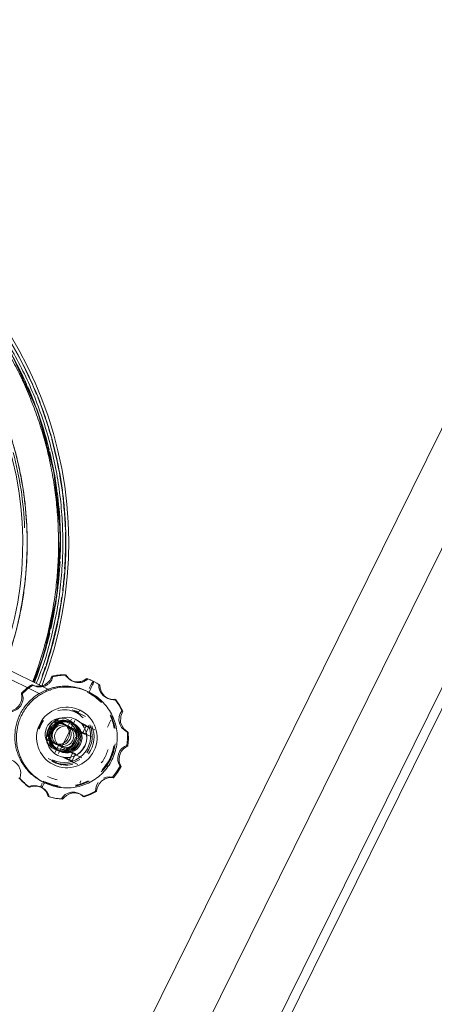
# Model space of a CAD drawing. Header units: metres. Extents: x 135583 to 135939, y 457896 to 458258.
# Tile 334 of 599: x 135806.299 to 135806.567, y 457919.429 to 457920.063. Entities that reach past the tile are written whole.
import ezdxf

# ---------------------------------------------------------------- set-up
doc = ezdxf.new("R2010")
doc.units = ezdxf.units.M
doc.layers.add('NIEUWE INSTALLATIE', color=250, linetype='Continuous', lineweight=0)

msp = doc.modelspace()

# ---------------------------------------------------------------- linework, layer by layer
at = {"layer": 'NIEUWE INSTALLATIE'}
for p, q in [((135808.9265, 457924.56395), (135806.2677, 457919.18521)), ((135806.33403, 457919.15242), (135808.99284, 457924.53115)), ((135806.33941, 457919.14976), (135808.99821, 457924.5285)), ((135807.18467, 457920.96295), (135806.2984, 457919.17004)), ((135805.81371, 457919.87535), (135806.3133, 457919.62839)), ((135805.81585, 457919.87987), (135806.31929, 457919.63101)), ((135806.32887, 457919.64112), (135806.32948, 457919.64081)), ((135806.30727, 457919.63469), (135806.30788, 457919.63439)), ((135806.30757, 457919.63454), (135806.30822, 457919.63422)), ((135806.32023, 457919.64014), (135806.32084, 457919.63984)), ((135806.33265, 457919.63743), (135806.33353, 457919.637)), ((135806.3427, 457919.63869), (135806.34331, 457919.63839)), ((135806.34731, 457919.63668), (135806.3467, 457919.63698)), ((135806.3467, 457919.63698), (135806.34727, 457919.63669)), ((135806.34914, 457919.63567), (135806.3505, 457919.63484)), ((135806.35049, 457919.63484), (135806.3511, 457919.63454)), ((135806.30053, 457919.6292), (135806.30114, 457919.62889)), ((135806.34355, 457919.62962), (135806.34297, 457919.6299)), ((135806.35536, 457919.6262), (135806.35624, 457919.62577)), ((135806.36082, 457919.62532), (135806.36143, 457919.62502)), ((135806.33325, 457919.61853), (135806.3419, 457919.61425)), ((135806.33734, 457919.61707), (135806.33481, 457919.61809)), ((135806.33734, 457919.61707), (135806.33616, 457919.61765)), ((135806.33846, 457919.61818), (135806.33843, 457919.6182)), ((135806.36529, 457919.61786), (135806.3659, 457919.61756)), ((135806.31386, 457919.61004), (135806.31269, 457919.60765)), ((135806.32417, 457919.61247), (135806.31724, 457919.59844)), ((135806.32443, 457919.59042), (135806.33489, 457919.61158)), ((135806.33209, 457919.60739), (135806.32877, 457919.60903)), ((135806.33287, 457919.61259), (135806.33065, 457919.6081)), ((135806.33258, 457919.6105), (135806.33185, 457919.61086)), ((135806.3341, 457919.60974), (135806.33334, 457919.61012)), ((135806.33555, 457919.61238), (135806.33543, 457919.61243)), ((135806.33684, 457919.61118), (135806.34796, 457919.60568)), ((135806.35839, 457919.61438), (135806.36065, 457919.60755)), ((135806.33638, 457919.60583), (135806.33637, 457919.60583)), ((135806.34618, 457919.60098), (135806.33638, 457919.60583)), ((135806.33999, 457919.60349), (135806.34221, 457919.60797)), ((135806.34164, 457919.60267), (135806.34386, 457919.60715)), ((135806.36849, 457919.60442), (135806.36913, 457919.6041)), ((135806.36883, 457919.60426), (135806.36944, 457919.60396)), ((135806.31689, 457919.59929), (135806.3184, 457919.59854)), ((135806.32256, 457919.59648), (135806.32588, 457919.59484)), ((135806.32445, 457919.59555), (135806.32223, 457919.59107)), ((135806.32299, 457919.59293), (135806.32371, 457919.59257)), ((135806.32448, 457919.59219), (135806.32524, 457919.59181)), ((135806.32932, 457919.59259), (135806.32933, 457919.59258)), ((135806.32933, 457919.59258), (135806.33954, 457919.58754)), ((135806.33157, 457919.58645), (135806.33379, 457919.59094)), ((135806.33322, 457919.58564), (135806.33544, 457919.59012)), ((135806.36856, 457919.59557), (135806.36917, 457919.59527)), ((135806.32639, 457919.58288), (135806.31774, 457919.58715)), ((135806.32021, 457919.58538), (135806.32139, 457919.58479)), ((135806.32391, 457919.58913), (135806.32402, 457919.58907)), ((135806.33689, 457919.58327), (135806.32687, 457919.58822)), ((135806.32114, 457919.58324), (135806.32118, 457919.58322)), ((135806.36418, 457919.58221), (135806.36479, 457919.58191)), ((135806.31461, 457919.57253), (135806.31519, 457919.57224)), ((135806.32158, 457919.56989), (135806.31567, 457919.57207)), ((135806.3427, 457919.57187), (135806.33581, 457919.5696)), ((135806.35926, 457919.57504), (135806.35987, 457919.57474)), ((135806.30523, 457919.56893), (135806.30584, 457919.56863)), ((135806.3138, 457919.56847), (135806.3129, 457919.56891)), ((135806.3387, 457919.56413), (135806.3379, 457919.56452)), ((135806.34836, 457919.56616), (135806.34897, 457919.56586)), ((135806.31843, 457919.56241), (135806.31782, 457919.56271)), ((135806.327, 457919.56091), (135806.32639, 457919.56121)), ((135806.34034, 457919.56279), (135806.34095, 457919.56249))]:
    msp.add_line(p, q, dxfattribs=at)
at = {"layer": 'NIEUWE INSTALLATIE', "flags": 128}
for points in [[(135806.30822, 457919.63633), (135806.31478, 457919.65284), (135806.32342, 457919.69195), (135806.3257, 457919.73193), (135806.32155, 457919.77178), (135806.3111, 457919.81036), (135806.29461, 457919.84677), (135806.27245, 457919.88018), (135806.24527, 457919.90955), (135806.21383, 457919.9341), (135806.18707, 457919.94948)], [(135806.35111, 457919.63454), (135806.34924, 457919.63566), (135806.34731, 457919.63668)], [(135806.3505, 457919.63484), (135806.35049, 457919.63309), (135806.35094, 457919.63113), (135806.35193, 457919.62917), (135806.35345, 457919.62747), (135806.35537, 457919.6262)], [(135806.35624, 457919.62577), (135806.35384, 457919.6275), (135806.35213, 457919.62991), (135806.35129, 457919.63242), (135806.35111, 457919.63454)], [(135806.35537, 457919.6262), (135806.35728, 457919.62551), (135806.35916, 457919.62525), (135806.36083, 457919.62531)], [(135806.36144, 457919.62501), (135806.35997, 457919.62489), (135806.35819, 457919.62508), (135806.35624, 457919.62577)], [(135806.36083, 457919.62531), (135806.36326, 457919.62171), (135806.36529, 457919.61786)], [(135806.3659, 457919.61756), (135806.36387, 457919.62141), (135806.36144, 457919.62501)], [(135806.36529, 457919.61786), (135806.36425, 457919.61623), (135806.36354, 457919.61412), (135806.36342, 457919.61173), (135806.36397, 457919.60932), (135806.36516, 457919.60718), (135806.36676, 457919.60552), (135806.36849, 457919.60442)], [(135806.36913, 457919.6041), (135806.36646, 457919.60619), (135806.3645, 457919.61009), (135806.36454, 457919.61447), (135806.3659, 457919.61756)], [(135806.36849, 457919.60442), (135806.36866, 457919.60434), (135806.36883, 457919.60426)], [(135806.36883, 457919.60426), (135806.36893, 457919.59991), (135806.36856, 457919.59557)], [(135806.36944, 457919.60396), (135806.36929, 457919.60403), (135806.36913, 457919.6041)], [(135806.36917, 457919.59527), (135806.36954, 457919.59961), (135806.36944, 457919.60396)], [(135806.3604, 457919.59323), (135806.3579, 457919.5865), (135806.35398, 457919.58052)], [(135806.36856, 457919.59557), (135806.36695, 457919.59484), (135806.36536, 457919.59365), (135806.36399, 457919.592), (135806.36303, 457919.59), (135806.36262, 457919.58782), (135806.36275, 457919.58567), (135806.36333, 457919.58376), (135806.36418, 457919.58221)], [(135806.36479, 457919.58191), (135806.36411, 457919.58328), (135806.3636, 457919.58509), (135806.36349, 457919.58727), (135806.36394, 457919.58956), (135806.36494, 457919.59168), (135806.36632, 457919.59337), (135806.36781, 457919.59455), (135806.36917, 457919.59527)], [(135806.36418, 457919.58221), (135806.36192, 457919.57849), (135806.35926, 457919.57504)], [(135806.35987, 457919.57474), (135806.36253, 457919.57819), (135806.36479, 457919.58191)], [(135806.35002, 457919.57167), (135806.34898, 457919.5698), (135806.34846, 457919.5679), (135806.34836, 457919.56616)], [(135806.34897, 457919.56586), (135806.34917, 457919.56741), (135806.34974, 457919.56924), (135806.35084, 457919.57115), (135806.35246, 457919.57284), (135806.35443, 457919.57407), (135806.3565, 457919.57474), (135806.35837, 457919.5749), (135806.35987, 457919.57474)], [(135806.35926, 457919.57504), (135806.35749, 457919.57527), (135806.35549, 457919.57511), (135806.35343, 457919.57445)], [(135806.3129, 457919.56891), (135806.31081, 457919.56964), (135806.3087, 457919.56982), (135806.30679, 457919.56953), (135806.30523, 457919.56893)], [(135806.30584, 457919.56863), (135806.3074, 457919.56914), (135806.30936, 457919.56941), (135806.31158, 457919.56923), (135806.3138, 457919.56847)], [(135806.31782, 457919.56271), (135806.31724, 457919.56438), (135806.31623, 457919.56611), (135806.31475, 457919.5677), (135806.3129, 457919.56891)], [(135806.3138, 457919.56847), (135806.31573, 457919.56717), (135806.31716, 457919.56555), (135806.31803, 457919.56388), (135806.31843, 457919.5624)], [(135806.34034, 457919.56279), (135806.33896, 457919.56391), (135806.33717, 457919.56484), (135806.33508, 457919.56539), (135806.33286, 457919.56542), (135806.33071, 457919.56489), (135806.32884, 457919.5639), (135806.32738, 457919.5626), (135806.3264, 457919.56121)], [(135806.32701, 457919.56091), (135806.32803, 457919.56214), (135806.32952, 457919.56339), (135806.33149, 457919.56442), (135806.33377, 457919.56498), (135806.33609, 457919.56494), (135806.33817, 457919.56437), (135806.33981, 457919.56347), (135806.34095, 457919.56249)], [(135806.34836, 457919.56616), (135806.34444, 457919.56426), (135806.34034, 457919.56279)], [(135806.34095, 457919.56249), (135806.34505, 457919.56395), (135806.34897, 457919.56586)], [(135806.3264, 457919.56121), (135806.32207, 457919.56173), (135806.31782, 457919.56271)], [(135806.31843, 457919.5624), (135806.32268, 457919.56143), (135806.32701, 457919.56091)]]:
    msp.add_lwpolyline(points, dxfattribs=at)
at = {"layer": 'NIEUWE INSTALLATIE'}
for centre, major_axis, ratio, start_param, end_param in [((135806.07622, 457919.72607), (0.113, 0.22859), 0.999094, 4.800397, 6.283197), ((135806.07687, 457919.72575), (0.09957, 0.20142), 0.999094, 4.812224, 6.283197), ((135806.07628, 457919.72604), (0.11052, 0.22357), 0.999094, 5.608291, 5.792306), ((135806.07622, 457919.72607), (0.1121, 0.22677), 0.999094, 5.557954, 5.777956), ((135806.07655, 457919.7259), (0.11052, 0.22357), 0.999094, 5.593987, 5.771542), ((135806.07628, 457919.72604), (0.11052, 0.22357), 0.999094, 5.425665, 5.600779), ((135806.07655, 457919.7259), (0.11052, 0.22357), 0.999094, 5.414042, 5.586475), ((135806.07622, 457919.72607), (0.1121, 0.22677), 0.999094, 5.44463, 5.550956), ((135806.07628, 457919.72604), (0.11052, 0.22357), 0.999094, 5.295238, 5.420501), ((135806.07622, 457919.72607), (0.1121, 0.22677), 0.999094, 5.203456, 5.437631), ((135806.07601, 457919.72617), (0.10059, 0.20349), 0.999094, 5.212772, 5.429931), ((135806.07655, 457919.7259), (0.11052, 0.22357), 0.999094, 5.307381, 5.408878), ((135806.07655, 457919.7259), (0.11052, 0.22357), 0.999094, 5.130357, 5.3026), ((135806.07628, 457919.72604), (0.11052, 0.22357), 0.999094, 5.111815, 5.290456), ((135806.07622, 457919.72607), (0.1121, 0.22677), 0.999094, 5.103819, 5.197725), ((135806.07655, 457919.7259), (0.11052, 0.22357), 0.999094, 4.947716, 5.123646), ((135806.07628, 457919.72604), (0.11052, 0.22357), 0.999094, 4.914905, 5.105104), ((135806.07622, 457919.72607), (0.1121, 0.22677), 0.999094, 5.049, 5.094815), ((135806.07622, 457919.72607), (0.1121, 0.22677), 0.999094, 4.855257, 5.030962), ((135806.07655, 457919.7259), (0.11052, 0.22357), 0.999094, 4.802588, 4.936461), ((135806.07628, 457919.72604), (0.11052, 0.22357), 0.999094, 4.802586, 4.903649), ((135806.07622, 457919.72607), (0.1121, 0.22677), 0.999094, 4.824601, 4.850405), ((135806.34177, 457919.62599), (0.00709, 0.01434), 0.042553, 0.719495, 1.142477), ((135806.34102, 457919.62477), (0.00709, 0.01434), 0.042553, 5.094196, 5.712162), ((135806.32937, 457919.60093), (0.01418, 0.02869), 0.999094, 5.944041, 6.266892), ((135806.32879, 457919.60121), (0.01418, 0.02869), 0.999094, 5.970391, 6.244782), ((135806.32982, 457919.6007), (0.00864, 0.01748), 0.999094, 0.000016, 3.141597), ((135806.32979, 457919.60072), (0.00576, 0.01165), 0.999094, 0.00001, 3.141591), ((135806.32982, 457919.6007), (0.00864, 0.01748), 0.999094, 3.141599, 6.28318), ((135806.32815, 457919.60153), (0.00753, 0.01524), 0.999094, 0.000014, 0.698146), ((135806.32815, 457919.60153), (0.00753, 0.01524), 0.999094, 5.934131, 6.283197), ((135806.32815, 457919.60153), (0.00753, 0.01524), 0.999094, 1.396273, 1.745339), ((135806.32937, 457919.60093), (0.00798, 0.01614), 0.999094, 1.396277, 1.745343), ((135806.32637, 457919.60266), (0.00465, 0.00941), 0.999866, 5.478275, 9.61365), ((135806.32967, 457919.60078), (0.00576, 0.01165), 0.999094, 0.776359, 2.365247), ((135806.32815, 457919.60153), (0.00443, 0.00896), 0.999094, 0.000016, 3.141597), ((135806.32891, 457919.60116), (0.00443, 0.00896), 0.999094, 0.000011, 3.141592), ((135806.32967, 457919.60078), (0.00443, 0.00896), 0.999094, 0.000011, 3.141592), ((135806.32898, 457919.60112), (0.0031, 0.00628), 0.999094, 0.000013, 3.141594), ((135806.32738, 457919.60191), (0.00308, 0.00624), 0.999094, 4.712408, 7.854001), ((135806.32567, 457919.60276), (0.0031, 0.00628), 0.999094, 0.000017, 1.122014), ((135806.32452, 457919.60333), (0.0031, 0.00628), 0.999094, 3.1416, 6.283193), ((135806.32742, 457919.60189), (0.00443, 0.00896), 0.999094, 0.000013, 1.04721), ((135806.3282, 457919.60932), (-0.01345, 0.00665), 0.000001, 1.103504, 1.613362), ((135806.32452, 457919.60333), (0.0031, 0.00628), 0.999094, 0.282681, 0.785409), ((135806.32738, 457919.60191), (0.00399, 0.00807), 0.999094, 0.000009, 1.047206), ((135806.32567, 457919.60276), (0.0031, 0.00628), 0.999094, 3.141605, 6.283186), ((135806.32742, 457919.60189), (0.00443, 0.00896), 0.999094, 3.141607, 6.283188), ((135806.32738, 457919.60191), (0.00399, 0.00807), 0.999094, 3.141606, 6.283199), ((135806.32815, 457919.60153), (0.00443, 0.00896), 0.999094, 3.1416, 6.283181), ((135806.32979, 457919.60072), (0.00576, 0.01165), 0.999094, 3.141603, 6.283184), ((135806.32891, 457919.60116), (0.00443, 0.00896), 0.999094, 3.141602, 6.283183), ((135806.32967, 457919.60078), (0.00443, 0.00896), 0.999094, 3.141606, 6.283187), ((135806.32452, 457919.60333), (0.0031, 0.00628), 0.999094, 0.000013, 0.061813), ((135806.32967, 457919.60078), (0.00576, 0.01165), 0.999094, 6.274145, 6.28319), ((135806.33325, 457919.6124), (-0.00896, 0.00443), 0.000001, 3.701633, 3.970259), ((135806.33041, 457919.6138), (-0.01345, 0.00665), 0.000001, 2.395476, 3.184159), ((135806.35592, 457919.60733), (0.00222, 0.00448), 0.016385, 4.712388, 6.283185), ((135806.32879, 457919.60121), (0.01418, 0.02869), 0.999094, 5.341743, 5.613213), ((135806.32937, 457919.60093), (0.01418, 0.02869), 0.999094, 5.577971, 5.585063), ((135806.32937, 457919.60093), (0.01418, 0.02869), 0.999094, 5.342069, 5.539441), ((135806.32452, 457919.60333), (0.0031, 0.00628), 0.999094, 1.570815, 3.141612), ((135806.32742, 457919.60189), (0.00443, 0.00896), 0.999094, 1.396277, 2.094408), ((135806.32567, 457919.60276), (0.0031, 0.00628), 0.999094, 1.570807, 3.141592), ((135806.32738, 457919.60191), (0.00399, 0.00807), 0.999094, 1.396276, 3.141605), ((135806.32567, 457919.60276), (0.0031, 0.00628), 0.999094, 1.346404, 1.570804), ((135806.32738, 457919.60191), (0.00308, 0.00624), 0.999094, 1.570806, 4.712399), ((135806.32815, 457919.60153), (0.00753, 0.01524), 0.999094, 3.141602, 5.585063), ((135806.32898, 457919.60112), (0.0031, 0.00628), 0.999094, 3.141607, 6.283188), ((135806.32551, 457919.60283), (0.00487, 0.00986), 0.999094, 4.022621, 5.402171), ((135806.3282, 457919.60932), (-0.01345, 0.00665), 0.000001, 1.892839, 3.184983), ((135806.32967, 457919.60078), (0.00576, 0.01165), 0.999094, 3.927006, 5.497802), ((135806.32467, 457919.60325), (0.00487, 0.00986), 0.999094, 5.149733, 5.402174), ((135806.32818, 457919.60151), (0.00798, 0.01614), 0.999094, 4.537867, 5.585064), ((135806.32937, 457919.60093), (0.00798, 0.01614), 0.999094, 4.537866, 5.585063), ((135806.32742, 457919.60189), (0.00443, 0.00896), 0.999094, 2.44347, 2.792536), ((135806.32467, 457919.60325), (0.00487, 0.00986), 0.999094, 4.464201, 4.959766), ((135806.32637, 457919.60266), (0.00465, 0.00941), 0.999866, 3.446945, 3.886109), ((135806.32199, 457919.59677), (-0.01345, 0.00665), 0.000001, 1.890327, 3.184159), ((135806.32467, 457919.60325), (0.00487, 0.00986), 0.999094, 4.022627, 4.275218), ((135806.32879, 457919.60121), (0.01418, 0.02869), 0.999094, 4.437314, 4.985891), ((135806.32937, 457919.60093), (0.01418, 0.02869), 0.999094, 4.537866, 4.886932), ((135806.32818, 457919.60151), (0.00798, 0.01614), 0.999094, 3.141604, 4.188801), ((135806.32937, 457919.60093), (0.00798, 0.01614), 0.999094, 3.141607, 3.839738), ((135806.32967, 457919.60078), (0.00576, 0.01165), 0.999094, 3.141605, 3.150652), ((135806.32261, 457919.59088), (-0.00896, 0.00443), 0.000001, 3.701633, 3.972691), ((135806.31978, 457919.59228), (-0.01345, 0.00665), 0.000001, 2.398761, 3.178411), ((135806.32898, 457919.60112), (0.01746, 0.03599), 0.99909, 2.739737, 2.95771), ((135806.32959, 457919.60082), (0.01808, 0.03568), 0.999099, 2.757014, 2.974987), ((135806.32937, 457919.60093), (0.01418, 0.02869), 0.999094, 3.157908, 3.482708), ((135806.32879, 457919.60121), (0.01418, 0.02869), 0.999094, 3.180019, 3.456239), ((135806.32879, 457919.60121), (0.01418, 0.02869), 0.999094, 3.811458, 4.082255), ((135806.32937, 457919.60093), (0.01418, 0.02869), 0.999094, 3.839736, 4.081797), ((135806.34041, 457919.57595), (0.00222, 0.00448), 0.016385, 3.141593, 3.926991)]:
    msp.add_ellipse(centre, major_axis=major_axis, ratio=ratio, start_param=start_param, end_param=end_param, dxfattribs=at)
for points, knots in [([(135805.86216, 457919.85538), (135805.86228, 457919.85557), (135805.86618, 457919.86201), (135805.87245, 457919.87138), (135805.88138, 457919.883), (135805.8884, 457919.89135), (135805.89576, 457919.89938), (135805.90352, 457919.90713), (135805.91163, 457919.91455), (135805.92, 457919.92156), (135805.92866, 457919.9282), (135805.93765, 457919.93449), (135805.94691, 457919.94038), (135805.95636, 457919.94583), (135805.96604, 457919.95086), (135805.97598, 457919.95549), (135805.98612, 457919.95969), (135805.99638, 457919.96342), (135806.00679, 457919.96669), (135806.02092, 457919.97047), (135806.03882, 457919.97402), (135806.06782, 457919.97719), (135806.1044, 457919.97636), (135806.14746, 457919.96776), (135806.18836, 457919.95183), (135806.22587, 457919.929), (135806.25885, 457919.90001), (135806.28056, 457919.8729), (135806.29402, 457919.85117), (135806.30172, 457919.83673), (135806.30851, 457919.82171), (135806.31425, 457919.80637), (135806.31899, 457919.79068), (135806.32271, 457919.77461), (135806.32535, 457919.75849), (135806.32694, 457919.74211), (135806.32745, 457919.72567), (135806.3269, 457919.70934), (135806.32526, 457919.69289), (135806.32258, 457919.67675), (135806.31881, 457919.66084), (135806.31471, 457919.64683), (135806.31139, 457919.63858), (135806.31005, 457919.63542)], [0.0269416, 0.0269416, 0.0269416, 0.0269416, 0.0277778, 0.0555556, 0.0694444, 0.0833333, 0.0972222, 0.1111111, 0.125, 0.1388889, 0.1527778, 0.1666667, 0.1805556, 0.1944444, 0.2083333, 0.2222222, 0.2361111, 0.25, 0.2638889, 0.2777778, 0.3055556, 0.3333333, 0.3888889, 0.4444444, 0.5, 0.5555556, 0.6111111, 0.6666667, 0.6875, 0.7083333, 0.7291667, 0.75, 0.7708333, 0.7916667, 0.8125, 0.8333333, 0.8541667, 0.875, 0.8958333, 0.9166667, 0.9375, 0.9583333, 0.9714625, 0.9714625, 0.9714625, 0.9714625]), ([(135806.3078, 457919.63647), (135806.30819, 457919.63749), (135806.31163, 457919.64657), (135806.31717, 457919.66425), (135806.32139, 457919.68518), (135806.32348, 457919.70224), (135806.32468, 457919.71948), (135806.32453, 457919.73654), (135806.32305, 457919.75374), (135806.32127, 457919.7665), (135806.31884, 457919.7791), (135806.31576, 457919.79161), (135806.31201, 457919.80399), (135806.30765, 457919.81607), (135806.30267, 457919.82791), (135806.29705, 457919.83955), (135806.29085, 457919.85085), (135806.28409, 457919.86177), (135806.27677, 457919.87235), (135806.26622, 457919.88598), (135806.25185, 457919.90184), (135806.23261, 457919.9191), (135806.21526, 457919.93165), (135806.20056, 457919.94064), (135806.18926, 457919.94677), (135806.17766, 457919.9523), (135806.16265, 457919.9585), (135806.14409, 457919.96466), (135806.12177, 457919.96985), (135806.09908, 457919.97293), (135806.08001, 457919.97376), (135806.06472, 457919.97335), (135806.05334, 457919.97252), (135806.04199, 457919.97117), (135806.03067, 457919.96928), (135806.01945, 457919.96688), (135806.00841, 457919.96397), (135805.99752, 457919.96056), (135805.98673, 457919.95662), (135805.97615, 457919.95219), (135805.96583, 457919.94731), (135805.95575, 457919.94195), (135805.94586, 457919.9361), (135805.93626, 457919.9298), (135805.92702, 457919.9231), (135805.91809, 457919.91599), (135805.90944, 457919.90841), (135805.90116, 457919.90045), (135805.89332, 457919.89217), (135805.88584, 457919.88355), (135805.87639, 457919.87148), (135805.86935, 457919.8615), (135805.86528, 457919.85443), (135805.86501, 457919.85395)], [-0.9711153, -0.9711153, -0.9711153, -0.9711153, -0.9669118, -0.9338235, -0.9007353, -0.8841912, -0.8676471, -0.8345588, -0.8180147, -0.8014706, -0.7849265, -0.7683824, -0.7518382, -0.7352941, -0.71875, -0.7022059, -0.6856618, -0.6691176, -0.6525735, -0.6360294, -0.6029412, -0.5698529, -0.5367647, -0.5202206, -0.5036765, -0.4871324, -0.4705882, -0.4411765, -0.4117647, -0.3823529, -0.3529412, -0.3382353, -0.3235294, -0.3088235, -0.2941176, -0.2794118, -0.2647059, -0.25, -0.2352941, -0.2205882, -0.2058824, -0.1911765, -0.1764706, -0.1617647, -0.1470588, -0.1323529, -0.1176471, -0.1029412, -0.0882353, -0.0735294, -0.0588235, -0.0294118, -0.0272579, -0.0272579, -0.0272579, -0.0272579]), ([(135806.28962, 457919.64542), (135806.29194, 457919.65157), (135806.29511, 457919.66121), (135806.2985, 457919.67441), (135806.30063, 457919.68467), (135806.30229, 457919.695), (135806.30348, 457919.70548), (135806.30418, 457919.71602), (135806.3044, 457919.72651), (135806.30413, 457919.73699), (135806.30337, 457919.74751), (135806.30213, 457919.75799), (135806.30042, 457919.76833), (135806.29823, 457919.77858), (135806.29555, 457919.78878), (135806.29241, 457919.79884), (135806.28882, 457919.8087), (135806.28479, 457919.81838), (135806.27878, 457919.8311), (135806.27021, 457919.84639), (135806.25828, 457919.86371), (135806.24478, 457919.87987), (135806.22492, 457919.89966), (135806.20169, 457919.91707), (135806.17899, 457919.92948), (135806.16462, 457919.93592), (135806.14986, 457919.94162), (135806.13103, 457919.94729), (135806.1077, 457919.9517), (135806.08811, 457919.95334), (135806.07228, 457919.95343), (135806.06048, 457919.95288), (135806.04874, 457919.95172), (135806.03703, 457919.94994), (135806.0254, 457919.94755), (135806.01398, 457919.94458), (135806.00273, 457919.94102), (135805.9916, 457919.93685), (135805.98076, 457919.93213), (135805.9702, 457919.92687), (135805.95991, 457919.92105), (135805.94652, 457919.91253), (135805.93399, 457919.90312), (135805.92208, 457919.89263), (135805.91079, 457919.8816), (135805.89797, 457919.86682), (135805.88796, 457919.85314), (135805.88357, 457919.84562), (135805.88315, 457919.84489)], [0.0313792, 0.0313792, 0.0313792, 0.0313792, 0.0588235, 0.0735294, 0.0882353, 0.1029412, 0.1176471, 0.1323529, 0.1470588, 0.1617647, 0.1764706, 0.1911765, 0.2058824, 0.2205882, 0.2352941, 0.25, 0.2647059, 0.2794118, 0.2941176, 0.3235294, 0.3529412, 0.3823529, 0.4117647, 0.4705882, 0.5036765, 0.5202206, 0.5367647, 0.5698529, 0.6029412, 0.6360294, 0.6525735, 0.6691176, 0.6856618, 0.7022059, 0.71875, 0.7352941, 0.7518382, 0.7683824, 0.7849265, 0.8014706, 0.8180147, 0.8345588, 0.8676471, 0.8841912, 0.9007353, 0.9338235, 0.9669118, 0.9704579, 0.9704579, 0.9704579, 0.9704579]), ([(135806.18868, 457919.95243), (135806.20506, 457919.94434), (135806.22856, 457919.92933), (135806.25242, 457919.90788), (135806.26507, 457919.89448), (135806.27396, 457919.88398), (135806.28227, 457919.87301), (135806.29257, 457919.85772), (135806.30153, 457919.84175), (135806.30922, 457919.82498), (135806.31426, 457919.81216), (135806.31858, 457919.79912), (135806.32197, 457919.78668), (135806.32455, 457919.77498), (135806.32644, 457919.76415), (135806.32787, 457919.75324), (135806.32882, 457919.74222), (135806.32928, 457919.73117), (135806.32927, 457919.72018), (135806.32877, 457919.70919), (135806.3278, 457919.69816), (135806.32634, 457919.6872), (135806.32442, 457919.67639), (135806.32203, 457919.66566), (135806.31823, 457919.65154), (135806.31469, 457919.64113), (135806.31207, 457919.63439)], [-1, -1, -1, -1, -0.8611111, -0.7916667, -0.7569444, -0.7222222, -0.6875, -0.6527778, -0.5833333, -0.5486111, -0.5138889, -0.4791667, -0.4444444, -0.4166667, -0.3888889, -0.3611111, -0.3333333, -0.3055556, -0.2777778, -0.25, -0.2222222, -0.1944444, -0.1666667, -0.1388889, -0.1111111, -0.0566383, -0.0566383, -0.0566383, -0.0566383]), ([(135806.28954, 457919.64546), (135806.28969, 457919.64584), (135806.29261, 457919.65364), (135806.29751, 457919.66931), (135806.30138, 457919.68852), (135806.3033, 457919.70419), (135806.3044, 457919.72002), (135806.30427, 457919.73569), (135806.30291, 457919.7515), (135806.30128, 457919.76321), (135806.29905, 457919.77479), (135806.29695, 457919.7833), (135806.29564, 457919.78795), (135806.2954, 457919.78879)], [-0.9686227, -0.9686227, -0.9686227, -0.9686227, -0.9669118, -0.9338235, -0.9007353, -0.8841912, -0.8676471, -0.8345588, -0.8180147, -0.8014706, -0.7849265, -0.7683824, -0.7647059, -0.7647059, -0.7647059, -0.7647059]), ([(135806.33265, 457919.63743), (135806.33203, 457919.63774), (135806.33093, 457919.63846), (135806.32965, 457919.63979), (135806.32909, 457919.64068), (135806.32887, 457919.64112)], [0.0000168, 0.0000168, 0.0000168, 0.0000168, 0.3333333, 0.6666667, 1, 1, 1, 1]), ([(135806.32948, 457919.64081), (135806.32972, 457919.64041), (135806.3303, 457919.63953), (135806.33165, 457919.63813), (135806.33285, 457919.63733), (135806.33353, 457919.637)], [0, 0, 0, 0, 0.3333333, 0.6666667, 0.9999845, 0.9999845, 0.9999845, 0.9999845]), ([(135806.30757, 457919.63454), (135806.30752, 457919.63456), (135806.30742, 457919.63461), (135806.30732, 457919.63466), (135806.30727, 457919.63469)], [0.000291, 0.000291, 0.000291, 0.000291, 0.5, 1, 1, 1, 1]), ([(135806.32023, 457919.64014), (135806.32006, 457919.63963), (135806.31972, 457919.63883), (135806.31909, 457919.63778), (135806.31852, 457919.63701), (135806.31783, 457919.63626), (135806.31674, 457919.63532), (135806.31518, 457919.63438), (135806.31309, 457919.63372), (135806.31132, 457919.63361), (135806.31006, 457919.63374), (135806.30886, 457919.63399), (135806.30806, 457919.6343), (135806.30757, 457919.63454)], [0, 0, 0, 0, 0.125, 0.1875, 0.25, 0.3125, 0.375, 0.5, 0.625, 0.75, 0.8125, 0.875, 1, 1, 1, 1]), ([(135806.30788, 457919.63439), (135806.30794, 457919.63436), (135806.30805, 457919.6343), (135806.30816, 457919.63425), (135806.30822, 457919.63422)], [0, 0, 0, 0, 0.5, 0.9997122, 0.9997122, 0.9997122, 0.9997122]), ([(135806.30822, 457919.63422), (135806.30874, 457919.63396), (135806.30995, 457919.63347), (135806.31229, 457919.63311), (135806.31489, 457919.63345), (135806.31711, 457919.63447), (135806.3185, 457919.63563), (135806.31928, 457919.63653), (135806.32026, 457919.63792), (135806.32066, 457919.63906), (135806.32084, 457919.63984)], [0, 0, 0, 0, 0.142857, 0.285714, 0.428571, 0.571429, 0.678571, 0.732143, 0.785714, 1, 1, 1, 1]), ([(135806.3427, 457919.63869), (135806.34215, 457919.63825), (135806.34119, 457919.6376), (135806.33956, 457919.63694), (135806.33822, 457919.6366), (135806.3368, 457919.63647), (135806.33487, 457919.63659), (135806.3335, 457919.63701), (135806.33265, 457919.63743)], [0, 0, 0, 0, 0.25, 0.375, 0.5, 0.625, 0.75, 1, 1, 1, 1]), ([(135806.33353, 457919.637), (135806.33425, 457919.63664), (135806.33577, 457919.63612), (135806.33799, 457919.636), (135806.33959, 457919.63629), (135806.34059, 457919.63663), (135806.34197, 457919.63724), (135806.34281, 457919.6379), (135806.34331, 457919.63839)], [0, 0, 0, 0, 0.2, 0.4, 0.55, 0.625, 0.7, 1, 1, 1, 1]), ([(135806.34531, 457919.63764), (135806.34511, 457919.63772), (135806.34425, 457919.6381), (135806.34338, 457919.63845), (135806.3427, 457919.63869)], [0.3541915, 0.3541915, 0.3541915, 0.3541915, 0.5, 1, 1, 1, 1]), ([(135806.30053, 457919.6292), (135806.3008, 457919.6282), (135806.30101, 457919.62632), (135806.30032, 457919.6235), (135806.29928, 457919.62151), (135806.2978, 457919.61982), (135806.29542, 457919.61817), (135806.2936, 457919.61771), (135806.29257, 457919.61761)], [0, 0, 0, 0, 0.25, 0.375, 0.5, 0.625, 0.75, 1, 1, 1, 1]), ([(135806.31439, 457919.57208), (135806.31239, 457919.57307), (135806.30841, 457919.57555), (135806.3032, 457919.58078), (135806.3001, 457919.58565), (135806.2982, 457919.59009), (135806.29718, 457919.59347), (135806.29653, 457919.59692), (135806.29617, 457919.60171), (135806.29669, 457919.60757), (135806.2985, 457919.61332), (135806.30063, 457919.61751), (135806.30299, 457919.62111), (135806.30628, 457919.62484), (135806.31075, 457919.62842), (135806.31492, 457919.63069), (135806.31842, 457919.63204), (135806.32118, 457919.63284), (135806.32396, 457919.63338), (135806.32763, 457919.63378), (135806.33238, 457919.63368), (135806.33812, 457919.63253), (135806.34158, 457919.63115), (135806.3432, 457919.63035)], [-1, -1, -1, -1, -0.930556, -0.861111, -0.791667, -0.756944, -0.722222, -0.6875, -0.652778, -0.583333, -0.513889, -0.479167, -0.444444, -0.388889, -0.333333, -0.277778, -0.25, -0.222222, -0.194444, -0.166667, -0.111111, -0.055556, 0, 0, 0, 0]), ([(135806.34423, 457919.62984), (135806.34221, 457919.63084), (135806.3378, 457919.6325), (135806.33047, 457919.63345), (135806.32478, 457919.63295), (135806.32011, 457919.63177), (135806.31681, 457919.63053), (135806.31367, 457919.62896), (135806.30964, 457919.62634), (135806.30529, 457919.62237), (135806.30182, 457919.61744), (135806.29979, 457919.61321), (135806.29835, 457919.60915), (135806.29738, 457919.60427), (135806.29725, 457919.59855), (135806.29797, 457919.59386), (135806.29902, 457919.59025), (135806.30006, 457919.58757), (135806.30133, 457919.58501), (135806.30325, 457919.58184), (135806.30623, 457919.57811), (135806.31063, 457919.57426), (135806.31382, 457919.57236), (135806.31542, 457919.57157)], [-1, -1, -1, -1, -0.930556, -0.861111, -0.791667, -0.756944, -0.722222, -0.6875, -0.652778, -0.583333, -0.513889, -0.479167, -0.444444, -0.388889, -0.333333, -0.277778, -0.25, -0.222222, -0.194444, -0.166667, -0.111111, -0.055556, 0, 0, 0, 0]), ([(135806.34423, 457919.62984), (135806.34567, 457919.62913), (135806.34853, 457919.62745), (135806.35387, 457919.62303), (135806.358, 457919.61751), (135806.36071, 457919.6112), (135806.36239, 457919.60458), (135806.36249, 457919.59594), (135806.3594, 457919.58605), (135806.35341, 457919.57761), (135806.34648, 457919.57246), (135806.34022, 457919.56979), (135806.33523, 457919.56853), (135806.33019, 457919.56808), (135806.32508, 457919.56842), (135806.31998, 457919.56958), (135806.31688, 457919.57085), (135806.31542, 457919.57157)], [0, 0, 0, 0, 0.05, 0.1, 0.2, 0.25, 0.3, 0.4, 0.5, 0.6, 0.7, 0.75, 0.8, 0.85, 0.9, 0.95, 1, 1, 1, 1]), ([(135806.33797, 457919.61806), (135806.33779, 457919.61774), (135806.33757, 457919.61735), (135806.33739, 457919.6171), (135806.33735, 457919.61706), (135806.33734, 457919.61707)], [0.5, 0.5, 0.5, 0.5, 0.75, 0.875, 0.9999997, 0.9999997, 0.9999997, 0.9999997]), ([(135806.3608, 457919.60672), (135806.36052, 457919.6084), (135806.35977, 457919.61133), (135806.35863, 457919.61416), (135806.35805, 457919.61535)], [0.7, 0.7, 0.7, 0.7, 0.75, 0.78877887, 0.78877887, 0.78877887, 0.78877887]), ([(135806.32877, 457919.60903), (135806.3284, 457919.60924), (135806.32785, 457919.60951), (135806.32724, 457919.6098), (135806.3269, 457919.60996), (135806.32673, 457919.61004), (135806.32664, 457919.61008)], [0, 0, 0, 0, 0.125, 0.1875, 0.21875, 0.25, 0.25, 0.25, 0.25]), ([(135806.31845, 457919.59852), (135806.31853, 457919.59848), (135806.31869, 457919.5984), (135806.31901, 457919.59823), (135806.31943, 457919.59803), (135806.31986, 457919.59783), (135806.32019, 457919.59766), (135806.32044, 457919.59753), (135806.3207, 457919.5974), (135806.32103, 457919.59723), (135806.32164, 457919.59692), (135806.32218, 457919.59666), (135806.32256, 457919.59648)], [0.5, 0.5, 0.5, 0.5, 0.53125, 0.5625, 0.625, 0.6875, 0.71875, 0.75, 0.78125, 0.8125, 0.875, 1, 1, 1, 1]), ([(135806.35637, 457919.59301), (135806.35603, 457919.59184), (135806.3549, 457919.58875), (135806.35326, 457919.58592), (135806.35206, 457919.58429)], [-0.5555556, -0.5555556, -0.5555556, -0.5555556, -0.5138889, -0.4444444, -0.4444444, -0.4444444, -0.4444444]), ([(135806.32352, 457919.57351), (135806.32286, 457919.57365), (135806.32071, 457919.5742), (135806.31872, 457919.575), (135806.31741, 457919.57561)], [-0.07825165, -0.07825165, -0.07825165, -0.07825165, -0.05555556, -0.00395503, -0.00395503, -0.00395503, -0.00395503]), ([(135806.33532, 457919.56939), (135806.33661, 457919.56965), (135806.33954, 457919.57045), (135806.34232, 457919.57163), (135806.34383, 457919.57242)], [0.21125221, 0.21125221, 0.21125221, 0.21125221, 0.25, 0.3, 0.3, 0.3, 0.3])]:
    msp.add_open_spline(points, degree=3, knots=knots, dxfattribs=at)
for points in [[(135806.32887, 457919.64112), (135806.32741, 457919.64111), (135806.32451, 457919.64094), (135806.32164, 457919.64046), (135806.32023, 457919.64014)], [(135806.32084, 457919.63984), (135806.32225, 457919.64016), (135806.32512, 457919.64064), (135806.32803, 457919.64081), (135806.32948, 457919.64081)], [(135806.30727, 457919.63469), (135806.30605, 457919.6339), (135806.3037, 457919.63219), (135806.30155, 457919.63023), (135806.30053, 457919.6292)], [(135806.30114, 457919.62889), (135806.30216, 457919.62993), (135806.30431, 457919.63189), (135806.30666, 457919.6336), (135806.30788, 457919.63439)], [(135806.34331, 457919.63839), (135806.34399, 457919.63814), (135806.34534, 457919.63761), (135806.34666, 457919.637), (135806.34731, 457919.63668)], [(135806.29318, 457919.61731), (135806.29367, 457919.61733), (135806.29476, 457919.61746), (135806.29666, 457919.61808), (135806.29858, 457919.61928), (135806.30019, 457919.62104), (135806.30126, 457919.62318), (135806.30169, 457919.62539), (135806.30158, 457919.62737), (135806.3013, 457919.62843), (135806.30114, 457919.62889)], [(135806.35141, 457919.62455), (135806.35017, 457919.62575), (135806.3475, 457919.62796), (135806.34464, 457919.62964), (135806.3432, 457919.63035)], [(135806.352, 457919.57849), (135806.35438, 457919.58093), (135806.35837, 457919.58656), (135806.36043, 457919.59315), (135806.36093, 457919.59653)], [(135806.29945, 457919.57453), (135806.29964, 457919.57495), (135806.29998, 457919.57594), (135806.30022, 457919.57786), (135806.29993, 457919.58006), (135806.299, 457919.58225), (135806.2975, 457919.58412), (135806.29566, 457919.58547), (135806.29381, 457919.58626), (135806.29272, 457919.5865), (135806.29223, 457919.58657)], [(135806.32139, 457919.58479), (135806.3214, 457919.58479), (135806.3214, 457919.58474), (135806.32135, 457919.58459), (135806.32131, 457919.58449)], [(135806.3129, 457919.56891), (135806.31301, 457919.56916), (135806.31325, 457919.56967), (135806.31362, 457919.57045), (135806.31387, 457919.57099), (135806.314, 457919.57126)], [(135806.31542, 457919.57157), (135806.31528, 457919.57129), (135806.315, 457919.57075), (135806.31458, 457919.56996), (135806.31418, 457919.56919), (135806.31392, 457919.56871), (135806.3138, 457919.56847)], [(135806.31439, 457919.57208), (135806.31585, 457919.57136), (135806.31895, 457919.57009), (135806.32235, 457919.56931), (135806.32405, 457919.56906)]]:
    msp.add_open_spline(points, degree=3, dxfattribs=at)

doc.saveas('drawing.dxf')
